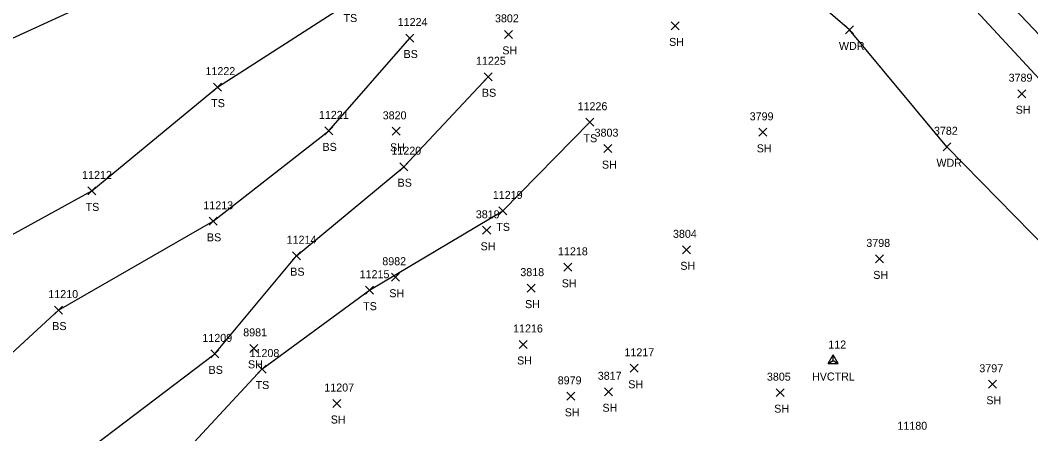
# Model space of a CAD drawing. Extents: x 1482574 to 1485769, y 580696 to 595649.
# Drawn here: x 1483701.6 to 1483954, y 583043.1 to 583146.5 of the extents above; entities that cross this region are included whole.
import ezdxf

# ---------------------------------------------------------------- set-up
doc = ezdxf.new("R2010")
doc.units = 0
for name, color, linetype in [('C_A', 7, 'Continuous'), ('C_I', 7, 'Continuous'), ('CPSM', 7, 'Continuous'), ('DD', 7, 'Continuous'), ('L_A', 7, 'Continuous'), ('L_I', 7, 'Continuous'), ('L_TIC', 7, 'Continuous'), ('LAWA', 7, 'Continuous'), ('LELB', 7, 'Continuous'), ('U_I', 7, 'Continuous')]:
    doc.layers.add(name, color=color, linetype=linetype)

msp = doc.modelspace()

# ---------------------------------------------------------------- linework, layer by layer
at = {"layer": 'CPSM'}
for p, q in [((1483903.43, 583060.66), (1483904.68, 583062.82)), ((1483905.93, 583060.66), (1483904.68, 583062.82)), ((1483904.68, 583061.38), (1483904.68, 583062.82)), ((1483903.43, 583060.66), (1483904.68, 583061.38)), ((1483903.43, 583060.66), (1483905.93, 583060.66)), ((1483904.68, 583061.38), (1483904.68, 583061.38)), ((1483904.68, 583061.38), (1483905.93, 583060.66))]:
    msp.add_line(p, q, dxfattribs=at)
at = {"layer": 'DD'}
msp.add_lwpolyline([(1483993.98, 583105), (1483962.45, 583136.17), (1483931.23, 583169.19), (1483902.3, 583199.81), (1483892.16, 583208.99)], dxfattribs=at)
at = {"layer": 'L_TIC'}
for points in [[(1483864.19, 583144.05), (1483866.19, 583146.05)], [(1483866.19, 583144.05), (1483864.19, 583146.05)], [(1483797.91, 583141.02), (1483799.91, 583143.02)], [(1483799.91, 583141.02), (1483797.91, 583143.02)], [(1483822.53, 583141.94), (1483824.53, 583143.94)], [(1483824.53, 583141.94), (1483822.53, 583143.94)], [(1483907.74, 583143.04), (1483909.74, 583145.04)], [(1483909.74, 583143.04), (1483907.74, 583145.04)], [(1483817.47, 583131.33), (1483819.47, 583133.33)], [(1483819.47, 583131.33), (1483817.47, 583133.33)], [(1483749.89, 583128.74), (1483751.89, 583130.74)], [(1483751.89, 583128.74), (1483749.89, 583130.74)], [(1483950.76, 583127.1), (1483952.76, 583129.1)], [(1483952.76, 583127.1), (1483950.76, 583129.1)], [(1483842.9, 583119.96), (1483844.9, 583121.96)], [(1483844.9, 583119.96), (1483842.9, 583121.96)], [(1483777.66, 583117.8), (1483779.66, 583119.8)], [(1483779.66, 583117.8), (1483777.66, 583119.8)], [(1483794.48, 583117.69), (1483796.48, 583119.69)], [(1483796.48, 583117.69), (1483794.48, 583119.69)], [(1483886.08, 583117.44), (1483888.08, 583119.44)], [(1483888.08, 583117.44), (1483886.08, 583119.44)], [(1483847.41, 583113.37), (1483849.41, 583115.36)], [(1483849.41, 583113.37), (1483847.41, 583115.36)], [(1483932.1, 583113.83), (1483934.09, 583115.83)], [(1483934.09, 583113.83), (1483932.1, 583115.83)], [(1483796.42, 583108.85), (1483798.42, 583110.85)], [(1483798.42, 583108.85), (1483796.42, 583110.85)], [(1483718.52, 583102.79), (1483720.52, 583104.79)], [(1483720.52, 583102.79), (1483718.52, 583104.79)], [(1483821.11, 583097.79), (1483823.11, 583099.79)], [(1483823.11, 583097.79), (1483821.11, 583099.79)], [(1483748.8, 583095.19), (1483750.8, 583097.19)], [(1483750.8, 583095.19), (1483748.8, 583097.19)], [(1483817.11, 583092.95), (1483819.11, 583094.94)], [(1483819.11, 583092.95), (1483817.11, 583094.94)], [(1483866.99, 583088.06), (1483868.99, 583090.06)], [(1483868.99, 583088.06), (1483866.99, 583090.06)], [(1483769.61, 583086.59), (1483771.61, 583088.59)], [(1483771.61, 583086.59), (1483769.61, 583088.59)], [(1483915.2, 583085.79), (1483917.2, 583087.79)], [(1483917.2, 583085.79), (1483915.2, 583087.79)], [(1483837.38, 583083.69), (1483839.38, 583085.69)], [(1483839.38, 583083.69), (1483837.38, 583085.69)], [(1483794.3, 583081.21), (1483796.3, 583083.21)], [(1483796.3, 583081.21), (1483794.3, 583083.21)], [(1483787.84, 583077.97), (1483789.84, 583079.97)], [(1483789.84, 583077.97), (1483787.84, 583079.97)], [(1483828.21, 583078.48), (1483830.21, 583080.48)], [(1483830.21, 583078.48), (1483828.21, 583080.48)], [(1483710.16, 583072.99), (1483712.16, 583074.99)], [(1483712.16, 583072.99), (1483710.16, 583074.99)], [(1483758.99, 583063.42), (1483760.99, 583065.42)], [(1483760.99, 583063.42), (1483758.99, 583065.42)], [(1483826.22, 583064.39), (1483828.22, 583066.39)], [(1483828.22, 583064.39), (1483826.22, 583066.39)], [(1483749.21, 583062.04), (1483751.21, 583064.04)], [(1483751.21, 583062.04), (1483749.21, 583064.04)], [(1483760.99, 583058.25), (1483762.99, 583060.25)], [(1483762.99, 583058.25), (1483760.99, 583060.25)], [(1483853.99, 583058.44), (1483855.99, 583060.44)], [(1483855.99, 583058.44), (1483853.99, 583060.44)], [(1483847.55, 583052.57), (1483849.55, 583054.57)], [(1483849.55, 583052.57), (1483847.55, 583054.57)], [(1483943.43, 583054.44), (1483945.43, 583056.44)], [(1483945.43, 583054.44), (1483943.43, 583056.44)], [(1483838.13, 583051.43), (1483840.13, 583053.43)], [(1483840.13, 583051.43), (1483838.13, 583053.43)], [(1483890.45, 583052.35), (1483892.45, 583054.34)], [(1483892.45, 583052.35), (1483890.45, 583054.34)], [(1483779.67, 583049.63), (1483781.67, 583051.63)], [(1483781.67, 583049.63), (1483779.67, 583051.63)]]:
    msp.add_lwpolyline(points, dxfattribs=at)
at = {"layer": 'LAWA'}
for points in [[(1483996.36, 583091.96), (1483958.22, 583129.6), (1483930.05, 583160.07), (1483905.21, 583187.43), (1483888.33, 583205.71), (1483876.03, 583195.58), (1483867.6, 583176.7)], [(1484030.1, 582876.48), (1484068.82, 582874.52), (1484105.76, 582889.47), (1484105.57, 582918.95), (1484081.28, 582949.76), (1484062.23, 582972.71), (1484033.59, 583003.27), (1484005.46, 583038.35), (1483989.3, 583058.08), (1483962.79, 583084.49), (1483933.09, 583114.83), (1483908.74, 583144.04), (1483882.23, 583166.93), (1483868.61, 583172.26)]]:
    msp.add_lwpolyline(points, dxfattribs=at)
at = {"layer": 'LELB'}
for points in [[(1483772.46, 583174.79), (1483734.3, 583157.92), (1483696.46, 583140.5)], [(1483662.47, 582988.45), (1483646.86, 583017.39), (1483657.27, 583052.27), (1483679.29, 583081.74), (1483719.52, 583103.79), (1483750.89, 583129.74), (1483783.95, 583151.02)], [(1483721.17, 583019.96), (1483691.63, 582989.98), (1483662.47, 582988.45), (1483663.18, 583014.25), (1483680.15, 583045.5), (1483711.16, 583073.99), (1483749.8, 583096.19), (1483778.66, 583118.8), (1483798.91, 583142.02)], [(1483934.02, 582991.79), (1483895.9, 582994.75), (1483866.14, 582995.22), (1483839.3, 583004.5), (1483816.35, 583015.53), (1483801.5, 583024), (1483775.6, 583023.24), (1483721.17, 583019.96), (1483715.1, 583036.35), (1483750.21, 583063.04), (1483770.61, 583087.59), (1483797.42, 583109.85), (1483818.47, 583132.33)], [(1483721.17, 583019.96), (1483739.68, 583035.2), (1483761.99, 583059.25), (1483788.84, 583078.97), (1483822.11, 583098.79), (1483843.9, 583120.96)]]:
    msp.add_lwpolyline(points, dxfattribs=at)

# ---------------------------------------------------------------- texts
at = {"layer": 'C_A'}
msp.add_text('HVCTRL', height=2, dxfattribs=at).set_placement((1483899.38, 583056.38))
at = {"layer": 'C_I'}
msp.add_text('112', height=2, dxfattribs=at).set_placement((1483903.45, 583064.38))
at = {"layer": 'L_A'}
for s, p in [('TS', (1483782.36, 583146.02)), ('SH', (1483863.68, 583140.05)), ('WDR', (1483906.1, 583139.04)), ('BS', (1483797.35, 583137.02)), ('SH', (1483822.02, 583137.94)), ('BS', (1483816.92, 583127.33)), ('TS', (1483749.3, 583124.74)), ('SH', (1483950.25, 583123.1)), ('TS', (1483842.3, 583115.96)), ('BS', (1483777.1, 583113.8)), ('SH', (1483793.97, 583113.69)), ('SH', (1483885.57, 583113.44)), ('SH', (1483846.9, 583109.36)), ('WDR', (1483930.46, 583109.83)), ('BS', (1483795.86, 583104.85)), ('TS', (1483717.93, 583098.79)), ('TS', (1483820.52, 583093.79)), ('BS', (1483748.24, 583091.19)), ('SH', (1483816.59, 583088.94)), ('SH', (1483866.48, 583084.06)), ('BS', (1483769.05, 583082.59)), ('SH', (1483914.68, 583081.79)), ('SH', (1483836.87, 583079.69)), ('SH', (1483793.79, 583077.21)), ('TS', (1483787.25, 583073.97)), ('SH', (1483827.7, 583074.48)), ('BS', (1483709.6, 583068.99)), ('SH', (1483825.71, 583060.39)), ('BS', (1483748.65, 583058.04)), ('SH', (1483758.48, 583059.42)), ('TS', (1483760.39, 583054.25)), ('SH', (1483853.48, 583054.44)), ('SH', (1483942.92, 583050.44)), ('SH', (1483837.62, 583047.43)), ('SH', (1483847.04, 583048.57)), ('SH', (1483889.94, 583048.34)), ('SH', (1483779.15, 583045.63))]:
    msp.add_text(s, height=2, dxfattribs=at).set_placement(p)
at = {"layer": 'L_I'}
for s, p in [('3802', (1483820.19, 583145.94)), ('11224', (1483795.89, 583145.02)), ('11225', (1483815.45, 583135.33)), ('11222', (1483747.87, 583132.74)), ('3789', (1483948.49, 583131.1)), ('11226', (1483840.82, 583123.96)), ('11221', (1483776.21, 583121.8)), ('3820', (1483792.14, 583121.69)), ('3799', (1483883.81, 583121.44)), ('3803', (1483845.07, 583117.36)), ('3782', (1483929.84, 583117.83)), ('11220', (1483794.31, 583112.85)), ('11212', (1483717.06, 583106.79)), ('11219', (1483819.65, 583101.79)), ('11213', (1483747.34, 583099.19)), ('3819', (1483815.4, 583096.94)), ('11214', (1483768.15, 583090.59)), ('3804', (1483864.65, 583092.06)), ('11218', (1483835.93, 583087.69)), ('3798', (1483912.94, 583089.79)), ('8982', (1483792.04, 583085.21)), ('11215', (1483786.38, 583081.97)), ('3818', (1483826.52, 583082.48)), ('11210', (1483708.62, 583076.99)), ('11216', (1483824.71, 583068.39)), ('11209', (1483747.1, 583066.04)), ('8981', (1483757.3, 583067.42)), ('11208', (1483758.88, 583062.25)), ('11217', (1483852.53, 583062.44)), ('3797', (1483941.17, 583058.44)), ('8979', (1483835.86, 583055.43)), ('3817', (1483845.86, 583056.57)), ('3805', (1483888.11, 583056.34)), ('11207', (1483777.56, 583053.63))]:
    msp.add_text(s, height=2, dxfattribs=at).set_placement(p)
at = {"layer": 'U_I'}
msp.add_text('11180', height=2, dxfattribs=at).set_placement((1483920.72, 583044.07))

doc.saveas('drawing.dxf')
